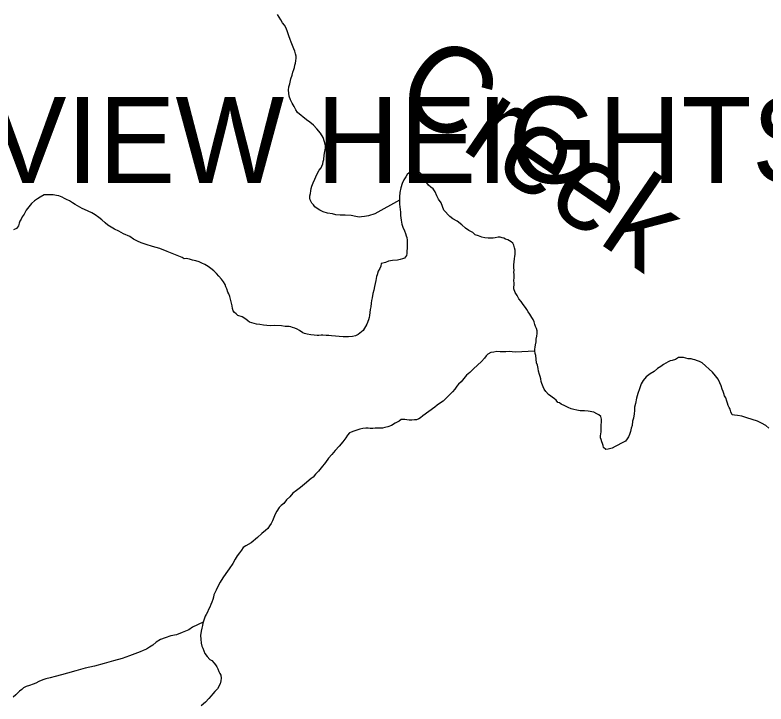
# Model space of a CAD drawing. Extents: x 2010165 to 2382125, y 1060529 to 1407316.
# Drawn here: x 2195389 to 2199744, y 1209342 to 1213335 of the extents above; entities that cross this region are included whole.
import ezdxf

# ---------------------------------------------------------------- set-up
doc = ezdxf.new("R2010")
doc.units = 0
for name, color, linetype in [('GM_X_Corporation_Text', 7, 'Continuous'), ('GM_X_Minor_River', 7, 'Continuous'), ('GM_X_Minor_River_Text', 7, 'Continuous')]:
    doc.layers.add(name, color=color, linetype=linetype)

msp = doc.modelspace()

# ---------------------------------------------------------------- linework, layer by layer
at = {"layer": 'GM_X_Minor_River'}
for points in [[(2197618.6, 1212262.9), (2197476.4, 1212182.8), (2197438.6, 1212171.8), (2197416.6, 1212167.2), (2197398.6, 1212164.7), (2197384.6, 1212164.4), (2197366.5, 1212167.9), (2197338.3, 1212173.2), (2197304.1, 1212174.3), (2197274, 1212175.5), (2197249.9, 1212176.9), (2197229.7, 1212182.4), (2197201.5, 1212187.7), (2197175.2, 1212195), (2197156.9, 1212204.6), (2197140.6, 1212214.2), (2197128.3, 1212223.9), (2197120, 1212235.7), (2197109.7, 1212245.5), (2197101.2, 1212263.3), (2197098.9, 1212273.3), (2197098.6, 1212287.3), (2197102.2, 1212301.5), (2197103.8, 1212315.6), (2197107.4, 1212329.7), (2197111.1, 1212343.9), (2197118.6, 1212362.2), (2197128, 1212384.5), (2197139.3, 1212410.9), (2197152.7, 1212435.3), (2197164.4, 1212449.7), (2197168.1, 1212459.8), (2197173.8, 1212472), (2197175.4, 1212486.1), (2197179.1, 1212498.3), (2197182.4, 1212522.4), (2197185.9, 1212544.6), (2197189.4, 1212562.8), (2197188.9, 1212578.8), (2197184.3, 1212600.8), (2197175.7, 1212624.7), (2197160.9, 1212650.4), (2197140.2, 1212675.9), (2197119.6, 1212697.5), (2197099, 1212715), (2197078.6, 1212728.5), (2197027.3, 1212771.3), (2197016.9, 1212785.1), (2197008.4, 1212805), (2196995.8, 1212824.7), (2196987.3, 1212844.6), (2196978.7, 1212864.4), (2196976.2, 1212882.4), (2196975.7, 1212900.5), (2196977.2, 1212918.6), (2196982.8, 1212936.8), (2196988, 1212965.1), (2196995.4, 1212987.4), (2197001, 1213003.6), (2197006.6, 1213019.8), (2197010.3, 1213031.9), (2197011.9, 1213044), (2197015.6, 1213056.1), (2197017.3, 1213070.2), (2197018.9, 1213084.3), (2197018.6, 1213096.4), (2197016.2, 1213110.4), (2197011.7, 1213126.3), (2197005.3, 1213140.2), (2196998.8, 1213158.1), (2196990.3, 1213178), (2196983.8, 1213193.8), (2196977.3, 1213213.8), (2196968.6, 1213237.6), (2196962, 1213259.5), (2196951.5, 1213277.3), (2196941.2, 1213289.1), (2196930.7, 1213306.9), (2196920.2, 1213322.7), (2196911.8, 1213338.5)], [(2197876.8, 1212203.4), (2197868.2, 1212225.2), (2197859.6, 1212247.1), (2197845, 1212268.8), (2197834.5, 1212286.6), (2197825.8, 1212310.5), (2197813.3, 1212328.2), (2197801, 1212337.9), (2197786.7, 1212349.6), (2197778.3, 1212363.4), (2197770, 1212373.2), (2197759.3, 1212397.1), (2197751, 1212408.9), (2197740.7, 1212418.6), (2197728.5, 1212424.4), (2197714.4, 1212428), (2197700.4, 1212425.6), (2197688.4, 1212423.3), (2197674.5, 1212420.9), (2197662.7, 1212410.6), (2197655, 1212398.3), (2197643.5, 1212380), (2197634, 1212359.6), (2197626.7, 1212333.3), (2197621.4, 1212307.1), (2197618.1, 1212280.9), (2197618.7, 1212258.8), (2197619.2, 1212238.8), (2197622, 1212208.8), (2197624.5, 1212192.8), (2197625, 1212172.7), (2197627.7, 1212146.6), (2197632.4, 1212122.7), (2197638.9, 1212104.8), (2197647.4, 1212084.9), (2197653.9, 1212069), (2197658.3, 1212055.1), (2197660.6, 1212045.1), (2197662.9, 1212031.1), (2197663.3, 1212017.1), (2197663.9, 1211997), (2197661, 1211952.8), (2197659.4, 1211940.7), (2197647.7, 1211926.3), (2197635.8, 1211922), (2197621.9, 1211917.6), (2197607.9, 1211915.2), (2197577.9, 1211912.4), (2197556, 1211907.9), (2197538.1, 1211901.4), (2197522.2, 1211896.9), (2197512.2, 1211894.7), (2197510.6, 1211880.6), (2197505, 1211866.4), (2197495.4, 1211850.1), (2197489.9, 1211829.8), (2197486.2, 1211819.7), (2197480.8, 1211797.5), (2197477.2, 1211779.3), (2197473.7, 1211761.1), (2197470.2, 1211741), (2197464.8, 1211720.8), (2197459.4, 1211696.5), (2197455.8, 1211680.4), (2197454.3, 1211664.3), (2197452.8, 1211644.1), (2197449.2, 1211628), (2197447.7, 1211611.9), (2197444.2, 1211593.7), (2197442.5, 1211581.6), (2197438.8, 1211569.5), (2197429.5, 1211543.1), (2197408.4, 1211506.5), (2197378.9, 1211483.6), (2197363.1, 1211475.1), (2197347.2, 1211472.7), (2197323.2, 1211470.1), (2197293.1, 1211469.3), (2197224.8, 1211475.5), (2197208.7, 1211477.1), (2197192.6, 1211478.7), (2197174.5, 1211480.2), (2197164.5, 1211480), (2197150.5, 1211477.6), (2197140.5, 1211477.3), (2197124.4, 1211478.9), (2197104.3, 1211482.4), (2197084.1, 1211485.9), (2197068, 1211489.5), (2197057.8, 1211493.2), (2197039.4, 1211506.8), (2197025.2, 1211514.5), (2197011, 1211520.1), (2196998.9, 1211523.8), (2196988.7, 1211527.6), (2196978.7, 1211529.3), (2196956.6, 1211530.7), (2196934.4, 1211534.2), (2196894.3, 1211535.1), (2196872.2, 1211534.5), (2196850.2, 1211536)], [(2196850.2, 1211536), (2196830.1, 1211537.4), (2196807.9, 1211540.9), (2196789.8, 1211544.4), (2196775.6, 1211548.1), (2196761.5, 1211551.7), (2196749.4, 1211555.4), (2196739.1, 1211563.2), (2196726.8, 1211572.9), (2196706.4, 1211586.4), (2196682.2, 1211593.8), (2196671.9, 1211603.6), (2196661.6, 1211611.3), (2196653.4, 1211621.1), (2196651, 1211635.1), (2196648.6, 1211649.1), (2196635.1, 1211703), (2196628.6, 1211718.9), (2196622.4, 1211728.7), (2196617.8, 1211748.7), (2196611.5, 1211760.6), (2196607.1, 1211772.5), (2196598.7, 1211788.3), (2196586.2, 1211804.1), (2196571.7, 1211821.8), (2196557.3, 1211837.4), (2196542.8, 1211853.1), (2196524.4, 1211866.7), (2196510, 1211878.4), (2196499.9, 1211884.1), (2196489.7, 1211889.9), (2196473.4, 1211897.5), (2196457.2, 1211905.1), (2196437, 1211910.6), (2196418.8, 1211914.1), (2196400.6, 1211919.7), (2196382.5, 1211923.2), (2196370.5, 1211922.9), (2196358.2, 1211930.6), (2196340, 1211938.1), (2196309.6, 1211949.4), (2196271.1, 1211964.4), (2196228.5, 1211981.4), (2196186.1, 1211994.3), (2196149.7, 1212005.4), (2196121.4, 1212014.7), (2196099, 1212024.2), (2196076.7, 1212035.6), (2196054.2, 1212051.1), (2196017.7, 1212066.2), (2195991.2, 1212081.6), (2195966.8, 1212095), (2195946.4, 1212106.5), (2195928.1, 1212118.1), (2195911.7, 1212131.7), (2195893.2, 1212147.3), (2195874.8, 1212160.8), (2195854.3, 1212176.3), (2195833.9, 1212187.9), (2195813.6, 1212199.4), (2195791.3, 1212208.8), (2195779.1, 1212214.5), (2195738.4, 1212237.6), (2195722.1, 1212247.2), (2195705.7, 1212258.8), (2195687.4, 1212266.3), (2195675.3, 1212272), (2195663, 1212279.7), (2195642.8, 1212287.2), (2195628.7, 1212288.9), (2195610.5, 1212292.4), (2195590.4, 1212293.9), (2195572.4, 1212293.4), (2195558.4, 1212293.1), (2195534.7, 1212280.4), (2195518.9, 1212269.9), (2195501.2, 1212257.4), (2195485.5, 1212242.9), (2195470, 1212224.5), (2195454.5, 1212204), (2195441.1, 1212181.6), (2195429.5, 1212165.2), (2195423.8, 1212153), (2195416.1, 1212140.7), (2195412.4, 1212128.6), (2195408.8, 1212114.4), (2195397.2, 1212098.1), (2195379.4, 1212089.6)], [(2198789.9, 1210992.6), (2198787.4, 1211008.6), (2198775.1, 1211018.3), (2198762.9, 1211024.1), (2198746.6, 1211033.7), (2198712.4, 1211038.8), (2198692.3, 1211040.3), (2198680.2, 1211042), (2198666.2, 1211041.6), (2198648.1, 1211045.1), (2198629.9, 1211048.7), (2198613.8, 1211052.3), (2198597.6, 1211059.9), (2198577.2, 1211069.4), (2198556.9, 1211078.9), (2198546.7, 1211086.6), (2198536.6, 1211090.4), (2198528.2, 1211102.2), (2198518, 1211110), (2198483.2, 1211135.2), (2198466.7, 1211152.8), (2198458.3, 1211166.6), (2198451.9, 1211180.5), (2198447.6, 1211190.4), (2198443.4, 1211200.4), (2198441.1, 1211210.3), (2198438.6, 1211226.3), (2198434.3, 1211240.3), (2198429.9, 1211252.2), (2198425.4, 1211270.2), (2198423, 1211286.2), (2198418.4, 1211306.1), (2198414.1, 1211320.1), (2198411.5, 1211340.1), (2198408.9, 1211362.1), (2198406.6, 1211374.1), (2198404.2, 1211388.1), (2198403.9, 1211398.1), (2198405.6, 1211410.2), (2198407.2, 1211424.3), (2198410.8, 1211440.4), (2198412.4, 1211456.5), (2198415.9, 1211474.7), (2198417.5, 1211488.8), (2198417.1, 1211504.8), (2198412.7, 1211518.8), (2198408.4, 1211530.7), (2198404.1, 1211540.6), (2198399.6, 1211556.6), (2198393.3, 1211570.5), (2198386.9, 1211582.3), (2198374.4, 1211602.1), (2198366, 1211615.9), (2198357.6, 1211627.8), (2198349.3, 1211639.6), (2198336.8, 1211657.3), (2198324.2, 1211675.1), (2198311.8, 1211690.8), (2198301.2, 1211710.6), (2198288.8, 1211726.3), (2198282.2, 1211748.2), (2198283.3, 1211780.4), (2198282.9, 1211796.4), (2198284.4, 1211812.6), (2198284, 1211830.6), (2198281.6, 1211844.6), (2198283.3, 1211854.7), (2198282.8, 1211872.7), (2198282.4, 1211886.8), (2198284, 1211904.9), (2198285.5, 1211923), (2198287.1, 1211937.1), (2198288.8, 1211947.2), (2198290.5, 1211961.3), (2198290.1, 1211973.3), (2198285.8, 1211985.2), (2198281.3, 1212001.2), (2198277, 1212013.1), (2198266.8, 1212020.9), (2198246.4, 1212032.4), (2198234.3, 1212036.1), (2198224.1, 1212041.8), (2198214, 1212043.6), (2198201.9, 1212047.3), (2198191.9, 1212047), (2198173.9, 1212044.6), (2198161.9, 1212042.2), (2198149.9, 1212041.9), (2198133.9, 1212041.5), (2198113.8, 1212043), (2198095.6, 1212048.5), (2198077.3, 1212056.1), (2198057.1, 1212061.6), (2198044.7, 1212075.3), (2198020.4, 1212086.7), (2198002, 1212100.3), (2197979.4, 1212119.8), (2197952.7, 1212141.1), (2197928.3, 1212154.6), (2197909.9, 1212168.1), (2197876.8, 1212203.4)], [(2198404.5, 1211386.4), (2198290.1, 1211381.1), (2198272, 1211382.6), (2198255.9, 1211384.2), (2198235.9, 1211383.6), (2198215.8, 1211383.1), (2198201.8, 1211382.8), (2198183.7, 1211384.3), (2198165.7, 1211381.8), (2198147.8, 1211379.3), (2198132, 1211368.9), (2198122.2, 1211360.6), (2198112.6, 1211346.3), (2198095, 1211327.7), (2198071.6, 1211305), (2198048.1, 1211284.3), (2198026.6, 1211263.7), (2198007, 1211247.1), (2197991.4, 1211228.6), (2197975.9, 1211210.2), (2197960.2, 1211195.7), (2197950.5, 1211183.4), (2197938.9, 1211167), (2197925.3, 1211150.6), (2197909.8, 1211134.2), (2197892.2, 1211115.6), (2197872.7, 1211097), (2197850.9, 1211084.4), (2197837.2, 1211074), (2197823.5, 1211061.6), (2197754.6, 1211011.6), (2197740.9, 1211001.2), (2197731, 1210994.9), (2197717.2, 1210988.6), (2197705.1, 1210988.2), (2197691.1, 1210987.9), (2197675.1, 1210987.4), (2197661, 1210989.1), (2197648.9, 1210990.8), (2197638.9, 1210990.5), (2197628.9, 1210990.2), (2197617.1, 1210981.9), (2197593.4, 1210969.2), (2197571.6, 1210956.6), (2197551.8, 1210948.1), (2197533.9, 1210943.6), (2197519.9, 1210941.2), (2197495.9, 1210940.6), (2197477.8, 1210940.1), (2197463.8, 1210939.7), (2197447.8, 1210939.3), (2197437.7, 1210941.1), (2197423.7, 1210940.7), (2197405.7, 1210938.2), (2197389.7, 1210935.8), (2197371.9, 1210929.3), (2197354, 1210922.8), (2197338.1, 1210918.4), (2197328.2, 1210914.1), (2197316.5, 1210899.7), (2197306.9, 1210885.4), (2197289.5, 1210860.9), (2197268.1, 1210836.2), (2197246.7, 1210811.6), (2197227.3, 1210789), (2197207.8, 1210766.4), (2197190.4, 1210741.8), (2197165.2, 1210711.1), (2197149.7, 1210690.6), (2197132.1, 1210674.1), (2197118.5, 1210657.6), (2197106.7, 1210649.3), (2197067.5, 1210616.1), (2197044, 1210597.4), (2197022.4, 1210578.8), (2197000.7, 1210564.2), (2196983.2, 1210543.6), (2196963.7, 1210525.1), (2196948.2, 1210504.6), (2196932.5, 1210492.1), (2196920.8, 1210481.8), (2196907.3, 1210459.3), (2196897.7, 1210443), (2196890.3, 1210422.8), (2196882.7, 1210404.5), (2196875.2, 1210388.2), (2196865.5, 1210373.9), (2196855.9, 1210359.6), (2196842.2, 1210347.2), (2196820.6, 1210330.6), (2196795.1, 1210307.8), (2196757.9, 1210276.7), (2196728.3, 1210257.9), (2196712.5, 1210249.4), (2196702.9, 1210233.1), (2196691.2, 1210218.8), (2196677.7, 1210200.3), (2196666.2, 1210182), (2196652.8, 1210155.5), (2196631.6, 1210124.8), (2196612.3, 1210098.2)], [(2199761.8, 1210939.9), (2199743.4, 1210955.4), (2199718.9, 1210968.8), (2199694.6, 1210980.3), (2199664.2, 1210991.5), (2199633.9, 1211000.8), (2199603.5, 1211010), (2199579.4, 1211013.4), (2199561.2, 1211016.9), (2199549.1, 1211018.6), (2199540.7, 1211034.4), (2199536.3, 1211050.4), (2199530, 1211060.3), (2199525.6, 1211072.2), (2199521.3, 1211086.1), (2199516.9, 1211098.1), (2199512.4, 1211116), (2199504.1, 1211127.8), (2199499.7, 1211141.8), (2199495.4, 1211153.7), (2199491, 1211167.6), (2199484.5, 1211185.6), (2199476, 1211203.4), (2199467.4, 1211225.2), (2199450.8, 1211244.9), (2199434.2, 1211264.5), (2199374.6, 1211319.2), (2199358.3, 1211326.8), (2199346.2, 1211330.5), (2199332, 1211336.1), (2199321.9, 1211337.9), (2199309.8, 1211341.6), (2199293.7, 1211343.2), (2199279.6, 1211346.8), (2199265.5, 1211350.4), (2199251.4, 1211350.1), (2199237.4, 1211349.7), (2199219.6, 1211339.2), (2199199.8, 1211332.7), (2199187.8, 1211330.3), (2199177.9, 1211326.1), (2199164.1, 1211317.7), (2199150.3, 1211309.3), (2199134.5, 1211298.8), (2199114.8, 1211286.3), (2199095.2, 1211269.7), (2199073.5, 1211255.1), (2199049.9, 1211238.4), (2199032.4, 1211217.8), (2199020.9, 1211197.5), (2199011.7, 1211169.1), (2199000.4, 1211140.7), (2198993.1, 1211114.4), (2198987.9, 1211084.2), (2198982.5, 1211061.9), (2198981, 1211043.8), (2198979.5, 1211023.7), (2198976.2, 1210999.5), (2198970.6, 1210981.3), (2198967.3, 1210957.1), (2198961.7, 1210940.9), (2198958.2, 1210920.8), (2198952.7, 1210904.6), (2198947, 1210890.4), (2198939.3, 1210878.1), (2198929.7, 1210865.8), (2198917.8, 1210859.5), (2198870.3, 1210834.1), (2198852.5, 1210825.6), (2198828.6, 1210819), (2198814.7, 1210816.6), (2198802.3, 1210828.3), (2198800, 1210840.3), (2198795.7, 1210852.2), (2198791.4, 1210862.2), (2198789.1, 1210874.2), (2198784.8, 1210884.1), (2198784.5, 1210896.1), (2198786.1, 1210908.2), (2198787.8, 1210920.3), (2198787.5, 1210932.3), (2198789.1, 1210946.4), (2198788.8, 1210956.5), (2198790.2, 1210978.6), (2198789.9, 1210992.6)], [(2196612.3, 1210098.2), (2196594.9, 1210073.7), (2196579.6, 1210047.2), (2196566.2, 1210022.8), (2196554.7, 1210002.4), (2196547.1, 1209986.1), (2196541.4, 1209973.9), (2196539.8, 1209961.8), (2196536.1, 1209947.7), (2196530.6, 1209931.5), (2196524.9, 1209919.3), (2196519.3, 1209903.1), (2196511.7, 1209888.8), (2196506, 1209874.6), (2196498.4, 1209860.3), (2196492.7, 1209850.2), (2196481.4, 1209821.8), (2196477.7, 1209809.6), (2196476, 1209797.5), (2196472.5, 1209781.4), (2196468.9, 1209763.2), (2196465.6, 1209739), (2196466.2, 1209717), (2196468.8, 1209695), (2196473.3, 1209677), (2196477.6, 1209665.1), (2196484.1, 1209649.2), (2196490.5, 1209635.3), (2196503, 1209617.6), (2196519.5, 1209599.9), (2196529.7, 1209594.2), (2196544.1, 1209578.5), (2196552.4, 1209568.7), (2196558.7, 1209556.8), (2196565.1, 1209544.9), (2196571.5, 1209531), (2196577.8, 1209519.1), (2196582.1, 1209509.2), (2196584.6, 1209491.2), (2196583, 1209477.1), (2196579.4, 1209459), (2196564.2, 1209430.4), (2196548.6, 1209414), (2196536.9, 1209401.6), (2196527.2, 1209389.3), (2196513.6, 1209372.9), (2196494.1, 1209352.3), (2196468.6, 1209331.6)], [(2196479.5, 1209815.6), (2196418.1, 1209788), (2196396.5, 1209771.4), (2196358.8, 1209756.3), (2196325.1, 1209743.4), (2196293.2, 1209736.5), (2196259.4, 1209725.6), (2196233.6, 1209714.9), (2196208, 1209700.1), (2196188.4, 1209683.6), (2196168.6, 1209671), (2196150.9, 1209660.5), (2196133.1, 1209652), (2196115.2, 1209643.5), (2196083.5, 1209632.6), (2196053.7, 1209621.8), (2196010, 1209606.6), (2195960.3, 1209591.2), (2195906.5, 1209575.8), (2195850.8, 1209560.3), (2195795, 1209548.8), (2195741.2, 1209533.3), (2195693.5, 1209520), (2195657.6, 1209511), (2195621.8, 1209502), (2195591.9, 1209493.2), (2195568, 1209488.6), (2195556.1, 1209484.2), (2195540.2, 1209477.8), (2195526.3, 1209471.4), (2195510.5, 1209463), (2195494.7, 1209456.5), (2195472.8, 1209449.9), (2195452.9, 1209443.4), (2195439.1, 1209435), (2195429.3, 1209426.7), (2195415.5, 1209416.3), (2195403.8, 1209404), (2195394, 1209395.7), (2195378.4, 1209381.2)]]:
    msp.add_lwpolyline(points, dxfattribs=at)

# ---------------------------------------------------------------- texts
at = {"layer": 'GM_X_Corporation_Text'}
msp.add_text('BROADVIEW HEIGHTS', height=500, rotation=0, dxfattribs=at).set_placement((2192864, 1212361.1))
at = {"layer": 'GM_X_Minor_River_Text'}
msp.add_text('Creek', height=500.27, rotation=325.6616, dxfattribs=at).set_placement((2197564.6, 1212839.4))

doc.saveas('drawing.dxf')
